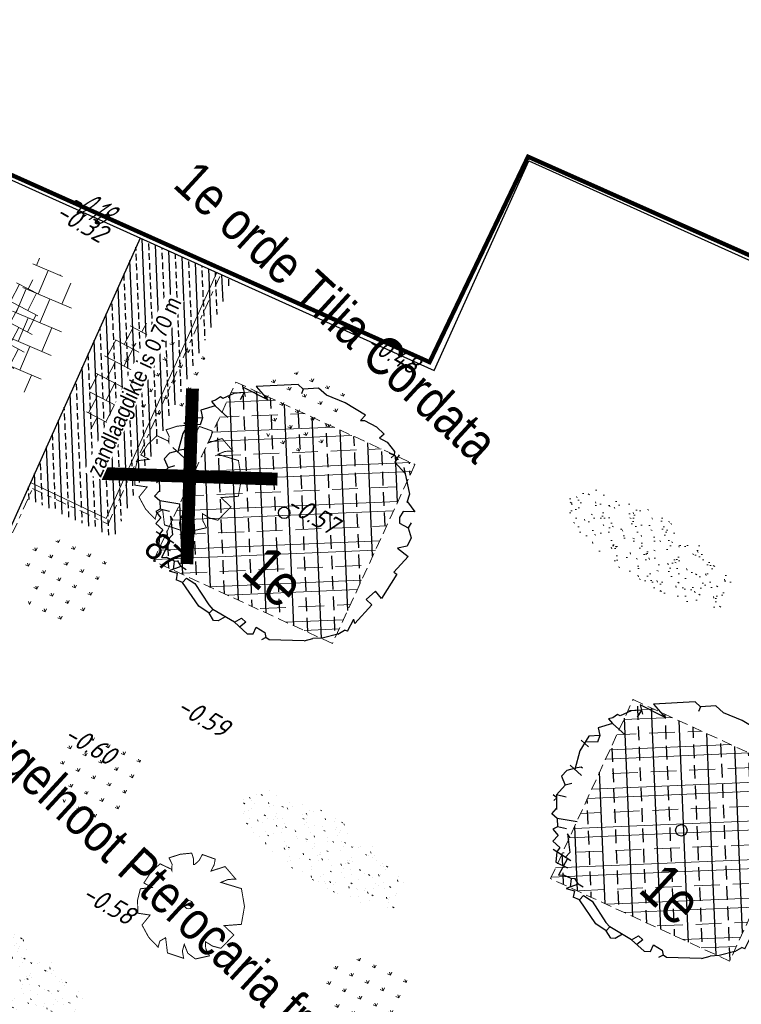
# Model space of a CAD drawing. Header units: metres. Extents: x 111546 to 149831, y 498798 to 507863.
# Tile 391 of 656: x 112040 to 112057, y 501468 to 501491. Entities that reach past the tile are written whole.
import ezdxf
from ezdxf.enums import TextEntityAlignment as Align

# ---------------------------------------------------------------- set-up
doc = ezdxf.new("R2010")
doc.units = ezdxf.units.M
for name, pattern in [('ACAD_ISO06W100', [36, 24, -3, 0, -3, 0, -3, 0, -3]), ('DASHDOT', [25.4, 12.7, -6.35, 0, -6.35]), ('DASHED', [19.05, 12.7, -6.35])]:
    doc.linetypes.add(name, pattern=pattern)
for name, color, linetype in [('0-bs-hoogte dorpel', 130, 'Continuous'), ('0-hoogte mv-bestaand', 253, 'Continuous'), ('0-werkgrens', 210, 'FENCELINE1'), ('1-ontgraven teelaarde tbv aanbrengen cunet', 252, 'DASHED'), ('1-ontgraven teelaarde tbv grondverbetering bomen', 153, 'Continuous'), ('3-vw-band-gazonband', 112, 'ACAD_ISO06W100'), ('3-vw-band-ob 6x20', 30, 'Continuous'), ('3-vw-HV-304010-Opbreken tegels-opp', 150, 'AI-KADASTRAAL'), ('4-nw-boom tekst', 7, 'Continuous'), ('4-vw-kappen bomen', 20, 'Continuous'), ('B01_HOOFDGEBOUW', 1, 'Continuous'), ('Q26_BOOM', 252, 'Continuous')]:
    doc.layers.add(name, color=color, linetype=linetype)
for name, color, linetype, lineweight in [('3-nw-arcering-trottoir', 2, 'Continuous', 15), ('3-nw-band-ob 10x20', 7, 'Continuous', 13), ('3-nw-band-ob 10x20-achterkant', 7, 'DASHDOT', 13), ('3-vw-verharding', 3, 'Continuous', 15), ('4-bs-gras', 253, 'Continuous', 9), ('4-nw materiaalscheiding-groen', 210, 'DASHED', 13), ('4-nw-boom 1e grootte', 7, 'Continuous', 35), ('4-nw-gazon', 7, 'Continuous', 5), ('4-nw-grondverbetering moerige grond', 94, 'Continuous', 15), ('4-vw-boomnummer-te verwijderen bomen', 20, 'Continuous', 35), ('4-vw-te kappen bomen', 190, 'Continuous', 5)]:
    doc.layers.add(name, color=color, linetype=linetype, lineweight=lineweight)
doc.layers.add('3-nw-menggranulaat', color=7, linetype='Continuous', lineweight=13, true_color=0xebebeb)
doc.styles.get("Standard").update_dxf_attribs({"font": 'isocp-ie.shx'})
doc.styles.add('veysel', font='isocp-ie.shx', dxfattribs={"height": 0.1})
doc.styles.add('Zaanstad', font='ARIALN.TTF')
doc.styles.add('Zaanstad 1-200 2.5mm', font='ARIALN.TTF', dxfattribs={"height": 0.5})
doc.linetypes.add('AI-KADASTRAAL', pattern='A,5.5,-2,["K",Standard,S=1.8,R=0,X=0,Y=-0.9],-2,5.5,-2,[5,NLCS.SHX,S=0.75,R=0,X=0,Y=0],-2', length=19)
doc.linetypes.add('FENCELINE1', pattern='A,6.35,-2.54,[133,ltypeshp.shx,S=2.54,R=0,X=-2.54,Y=0],-2.54,25.4', length=36.83)
pattern_1 = [(294.51638, (112010.33835, 501946.37295), (-0.2375469, -0.6359021), [0.4, -0.56]), (294.51638, (112010.27896, 501946.21397), (-0.2375469, -0.6359021), [0.16, -0.8]), (294.51638, (112010.49732, 501946.31356), (-0.2375469, -0.6359021), [0.16, -0.8])]
pattern_2 = [(92.41437, (111779.7938, 501456.31576), (-0.6344363, -0.0267502), []), (92.41437, (111780.0976, 501456.64635), (-0.6344363, -0.0267502), [0.3175, -0.15875])]

# ---------------------------------------------------------------- blocks, each defined once
blk = doc.blocks.new('Q26')
at = {"linetype": 'Continuous', "lineweight": 20, "const_width": 0.0225}
blk.add_lwpolyline([(0.757, 0.516), (1.237, 0.371), (1.308, -0.046), (1.235, -0.463), (0.83, -0.494), (1.061, -0.711), (0.757, -1.022), (0.565, -0.971), (0.395, -0.867), (0.404, -1.032), (0.49, -1.198), (0.163, -1.271), (-0.015, -1.136), (-0.097, -0.929), (-0.141, -1.084), (-0.112, -1.255), (-0.489, -1.131), (-0.532, -0.774), (-0.668, -0.854), (-0.707, -0.996), (-0.927, -0.766), (-1.083, -0.479), (-0.894, -0.246), (-1.181, -0.203), (-1.187, 0.104), (-1.122, 0.367), (-0.847, 0.398), (-1.04, 0.503), (-0.879, 0.749), (-0.663, 0.95), (-0.402, 0.826), (-0.388, 0.795), (-0.382, 0.942), (-0.452, 1.088), (-0.194, 1.172), (0.076, 1.199), (0.118, 1.07), (0.119, 0.935), (0.148, 0.935), (0.252, 1.031), (0.325, 1.167), (0.626, 1.059), (0.6, 0.925), (0.525, 0.78), (0.856, 0.885), (1.105, 0.593), (0.924, 0.584)], close=True, dxfattribs=at)
at = {"linetype": 'Continuous', "lineweight": 20}
blk.add_circle((0.001, -0.001), 0.0983, dxfattribs=at)
blk = doc.blocks.new('tgls')
at = {"linetype": 'Continuous'}
for p, q in [((-1.018, -0.663), (-1.018, 0.575)), ((-0.418, -0.668), (-0.418, 0.573)), ((0.182, -0.673), (0.182, 0.57)), ((0.782, -0.678), (0.782, 0.568)), ((-1.018, 0.329), (-1.552, 0.329)), ((0.182, 0.329), (-0.418, 0.329)), ((1.218, 0.329), (0.782, 0.329)), ((-1.618, 0.029), (-1.635, 0.029)), ((-1.618, -0.658), (-1.618, 0.09)), ((-0.418, 0.029), (-1.018, 0.029)), ((0.782, 0.029), (0.182, 0.029)), ((-1.018, -0.271), (-1.618, -0.271)), ((0.182, -0.271), (-0.418, -0.271)), ((1.382, -0.271), (0.782, -0.271)), ((1.382, -0.682), (1.382, -0.248)), ((-1.618, -0.571), (-1.803, -0.571)), ((-0.418, -0.571), (-1.018, -0.571)), ((0.782, -0.571), (0.182, -0.571)), ((1.473, -0.571), (1.382, -0.571))]:
    blk.add_line(p, q, dxfattribs=at)
blk = doc.blocks.new('4-boom 1e grootte')
at = {"lineweight": 30}
for p, q in [((-0.69, 2.85), (-1.129, 2.685)), ((-0.141, 2.96), (-0.69, 2.85)), ((-0.141, 2.96), (-0.141, 2.791)), ((-0.141, 2.791), (-0.082, 2.854)), ((-0.082, 2.854), (0.229, 2.932)), ((0.229, 2.932), (0.476, 2.932)), ((0.476, 2.932), (0.462, 2.786)), ((0.462, 2.786), (0.543, 2.812)), ((0.543, 2.812), (0.654, 2.836)), ((0.654, 2.836), (0.929, 2.795)), ((0.929, 2.795), (0.984, 2.726)), ((1.061, 2.816), (1.101, 2.616)), ((-1.376, 2.685), (-1.623, 2.424)), ((-1.129, 2.685), (-1.376, 2.685)), ((0.984, 2.726), (0.874, 2.685)), ((0.984, 2.726), (0.97, 2.63)), ((0.984, 2.726), (1.121, 2.713)), ((1.101, 2.616), (1.459, 2.587)), ((1.34, 2.671), (1.862, 2.301)), ((-1.788, 2.424), (-2.474, 1.725)), ((-1.623, 2.424), (-1.788, 2.424)), ((-1.623, 2.424), (-1.582, 2.315)), ((1.862, 2.301), (1.944, 2.109)), ((1.944, 2.109), (1.944, 2.136)), ((1.944, 2.136), (1.944, 2.109)), ((1.944, 2.136), (2.232, 2.081)), ((2.232, 2.081), (2.027, 1.903)), ((2.027, 1.903), (2.054, 1.738)), ((-2.063, 1.681), (-2.694, 1.505)), ((-2.474, 1.725), (-2.063, 1.681)), ((2.054, 1.738), (2.15, 1.642)), ((2.15, 1.642), (2.37, 1.697)), ((2.342, 1.834), (2.37, 1.697)), ((2.37, 1.697), (2.575, 1.574)), ((-2.584, 1.437), (-2.749, 1.258)), ((-2.694, 1.505), (-2.502, 1.382)), ((-2.584, 1.437), (-2.543, 1.244)), ((2.575, 1.574), (2.644, 1.368)), ((-2.749, 1.258), (-2.858, 0.997)), ((2.644, 1.368), (2.507, 1.183)), ((2.507, 1.183), (2.822, 1.203)), ((2.822, 1.203), (2.822, 0.709)), ((-2.927, 0.984), (-2.955, 0.851)), ((-2.858, 0.997), (-2.927, 0.984)), ((-2.872, 0.75), (-3.05, 0.449)), ((-2.955, 0.851), (-3.009, 0.764)), ((-3.009, 0.764), (-2.872, 0.75)), ((-2.474, 0.75), (-2.872, 0.75)), ((2.822, 0.709), (2.905, 0.723)), ((2.905, 0.723), (3.028, 0.064)), ((-2.9, 0.339), (-3.078, 0.16)), ((-3.05, 0.449), (-2.9, 0.339)), ((-2.9, 0.339), (-2.831, 0.188)), ((-3.078, 0.16), (-2.996, -0.238)), ((-2.831, 0.188), (-3.045, 0.001)), ((2.809, 0.092), (2.781, -0.196)), ((3.028, 0.064), (2.809, 0.092)), ((-3.147, -0.032), (-2.913, -0.032)), ((2.781, -0.196), (2.96, -0.196)), ((2.96, -0.196), (2.96, -0.786)), ((-2.996, -0.238), (-2.79, -0.635)), ((-2.941, -0.635), (-2.584, -0.635)), ((-2.817, -0.635), (-2.913, -0.786)), ((-2.721, -0.498), (-2.804, -0.608)), ((-2.68, -0.498), (-2.721, -0.498)), ((-2.913, -0.786), (-2.913, -0.965)), ((2.96, -1.033), (2.877, -0.732)), ((2.96, -0.786), (2.877, -0.732)), ((-2.913, -0.965), (-2.707, -1.061)), ((-2.625, -0.924), (-2.707, -1.061)), ((-2.707, -1.061), (-2.707, -1.363)), ((2.836, -1.239), (2.891, -1.061)), ((2.96, -1.033), (2.891, -1.061)), ((-2.502, -1.253), (-2.707, -1.363)), ((-2.707, -1.363), (-2.474, -1.61)), ((2.836, -1.239), (2.63, -1.555)), ((-2.653, -1.404), (-2.762, -1.418)), ((-2.653, -1.404), (-2.666, -1.5)), ((-2.488, -1.761), (-2.488, -1.595)), ((-1.925, -1.5), (-2.323, -1.761)), ((2.63, -1.555), (2.479, -1.706)), ((-2.323, -1.761), (-2.488, -1.761)), ((-2.323, -1.761), (-2.186, -1.898)), ((-1.994, -1.788), (-2.186, -1.898)), ((2.37, -1.884), (2.479, -1.706)), ((-2.186, -1.898), (-2.227, -2.008)), ((-2.227, -2.008), (-2.035, -2.035)), ((-2.035, -2.035), (-2.035, -2.213)), ((-1.788, -1.884), (-1.898, -1.857)), ((-1.898, -1.857), (-1.569, -2.145)), ((2.37, -1.884), (1.752, -2.419)), ((-2.035, -2.213), (-1.816, -2.213)), ((-1.418, -2.268), (-1.898, -2.351)), ((-1.816, -2.213), (-1.802, -2.337)), ((-1.569, -2.145), (-1.569, -2.294)), ((-1.513, -2.285), (-1.404, -2.707)), ((-1.802, -2.337), (-1.651, -2.529)), ((-1.651, -2.529), (-1.363, -2.447)), ((-1.061, -2.515), (-1.129, -2.57)), ((-1.075, -2.502), (-1.061, -2.515)), ((-1.061, -2.515), (-0.924, -2.557)), ((0.874, -2.666), (0.929, -2.488)), ((0.929, -2.488), (1.066, -2.488)), ((1.066, -2.488), (1.039, -2.666)), ((1.327, -2.406), (1.56, -2.364)), ((1.382, -2.57), (1.327, -2.406)), ((1.56, -2.364), (1.656, -2.433)), ((1.656, -2.433), (1.615, -2.543)), ((1.752, -2.419), (1.656, -2.433)), ((-1.404, -2.707), (-1.322, -2.625)), ((-1.322, -2.625), (-1.198, -2.584)), ((-1.129, -2.57), (-1.198, -2.584)), ((-1.129, -2.57), (-1.014, -2.729)), ((-0.924, -2.557), (-1.061, -2.817)), ((-1.061, -2.817), (-0.88, -2.728)), ((-0.786, -2.529), (-0.924, -2.557)), ((-0.88, -2.728), (-0.8, -2.858)), ((-0.649, -2.666), (-0.416, -2.625)), ((-0.649, -2.804), (-0.649, -2.666)), ((-0.416, -2.625), (0.16, -2.776)), ((0.874, -2.666), (0.298, -2.79)), ((0.628, -2.719), (0.572, -2.9)), ((0.874, -2.666), (1.272, -2.666)), ((1.272, -2.666), (1.382, -2.57)), ((-0.649, -2.804), (-0.8, -2.858)), ((0.009, -2.954), (-0.649, -2.804)), ((0.298, -2.913), (0.009, -2.954)), ((0.16, -2.776), (0.298, -2.79)), ((0.298, -2.79), (0.298, -2.913)), ((0.49, -2.968), (0.298, -2.913)), ((0.572, -2.9), (0.49, -2.968))]:
    blk.add_line(p, q, dxfattribs=at)
blk.add_circle((0, 0), 0.134, dxfattribs=at)
at = {"layer": '4-nw materiaalscheiding-groen', "color": 7, "style": 'Zaanstad'}
blk.add_text(' 1e', height=1, dxfattribs=at).set_placement((-0.122, -1.744))
at = {"layer": '4-nw-boom tekst', "style": 'Zaanstad'}
blk.add_attdef('BOOMSOORT', text='', height=0.9, dxfattribs=at).set_placement((2.842, 1.834), align=Align.BOTTOM_LEFT)

msp = doc.modelspace()

# ---------------------------------------------------------------- hatches: boundary and pattern name
at = {"layer": '1-ontgraven teelaarde tbv aanbrengen cunet', "ltscale": 10}
h = msp.add_hatch(dxfattribs=at)
h.set_pattern_fill('ANSI33', color=256, scale=0.047949, angle=90)
h.set_pattern_definition([(92.41437, (112558.95048, 501470.19482), (-0.30420793, -0.01282654), []), (92.41437, (112559.09617, 501470.35334), (-0.30420793, -0.01282654), [0.15223911, -0.07611955])])
h.paths.add_polyline_path([(112042.901, 501486.1339), (112045.0727, 501485.1551), (112042.2909, 501479.1479), (112040.1923, 501480.0882)])
at = {"layer": '1-ontgraven teelaarde tbv grondverbetering bomen', "ltscale": 10}
h = msp.add_hatch(dxfattribs=at)
h.set_pattern_fill('ANSI33', color=256, scale=0.1, angle=90)
h.set_pattern_definition(pattern_2)
h.paths.add_polyline_path([(112054.407, 501475.3627), (112058.585, 501473.4381), (112056.6604, 501469.2601), (112052.4824, 501471.1846)])
at = {"layer": '3-nw-arcering-trottoir'}
h = msp.add_hatch(dxfattribs=at)
h.set_pattern_fill('AVH-TEGEL_300X300_HALFST', color=256, scale=1.5, angle=402.41713, style=0, pattern_type=2)
h.set_pattern_definition([(62.440611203, (-273301.7128, 832997.25011), (0.00873085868, 0.50303953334), [0.45, -0.45]), (152.4406112, (-273301.7128, 832997.2501), (-0.2082005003, -0.3989392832), [])])
edge = h.paths.add_edge_path()
edge.add_ellipse((112039.7834, 501483.8884), major_axis=(0.598, 1.2732), ratio=0.3958479, start_angle=0, end_angle=360)
h = msp.add_hatch(dxfattribs=at)
h.set_pattern_fill('AVH-TEGEL_300X300_HALFST', color=256, scale=1.5, angle=402.41713, style=0, pattern_type=2)
h.set_pattern_definition([(62.440611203, (-273299.06065, 832996.24307), (0.00873085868, 0.50303953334), [0.45, -0.45]), (152.4406112, (-273299.06065, 832996.24307), (-0.2082005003, -0.3989392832), [])])
edge = h.paths.add_edge_path()
edge.add_ellipse((112042.4356, 501482.8813), major_axis=(0.598, 1.2732), ratio=0.3958479, start_angle=0, end_angle=360)
at = {"layer": '3-nw-menggranulaat', "ltscale": 0.02}
h = msp.add_hatch(color=256, dxfattribs=at)
h.dxf.hatch_style = 1
edge = h.paths.add_edge_path()
edge.add_arc((112001.698, 501254.9293), 191.0978, 65.157628, 68.54918, ccw=False)
edge.add_arc((112051.5937, 501362.7078), 72.3301, 58.728744, 65.15638, ccw=False)
edge.add_arc((112051.9885, 501363.7727), 71.2153, 53.128423, 58.555518, ccw=False)
edge.add_arc((112109.7502, 501439.076), 23.7066, 230.65127, 256.57782)
edge.add_line((112104.2473, 501416.0169), (112103.2894, 501419.9684))
edge.add_arc((112112.977, 501444.7965), 26.6512, 237.88147, 248.68499, ccw=False)
edge.add_arc((112164.7613, 501522.5479), 120.0615, 234.033446, 236.678612, ccw=False)
edge.add_arc((112059.1446, 501375.1409), 61.2836, 55.054594, 58.728773)
edge.add_arc((112051.5933, 501362.7072), 75.8308, 58.728773, 65.156409)
edge.add_arc((112001.698, 501254.9293), 194.5978, 65.157628, 68.549965)
edge.add_arc((110702.9936, 497927.1044), 3766.8587, 68.6746807, 68.8977944)
edge.add_arc((112177.1944, 501730.1081), 311.9351, 242.796586, 247.770921, ccw=False)
edge.add_arc((112034.708, 501452.9589), 0.305, 164.6922, 247.8295, ccw=False)
edge.add_line((112034.4139, 501453.0394), (112034.5326, 501453.2655))
edge.add_line((112034.5326, 501453.2655), (112031.5168, 501454.8335))
edge.add_line((112031.5168, 501454.8335), (112031.0519, 501453.9907))
edge.add_arc((112030.7892, 501454.1356), 0.3, 231.13017, 331.11964, ccw=False)
edge.add_line((112030.6009, 501453.902), (112028.9217, 501455.2555))
edge.add_arc((112008.6918, 501427.6832), 34.1977, 53.73245, 61.20333)
edge.add_arc((112196.9704, 501771.6456), 357.9235, 232.750083, 241.314196, ccw=False)
edge.add_arc((111980.5292, 501486.9543), 0.3, 141.9463, 226.27403, ccw=False)
edge.add_line((111980.293, 501487.1392), (111980.4168, 501487.2974))
edge.add_line((111980.4168, 501487.2974), (111977.7245, 501489.3714))
edge.add_line((111977.7245, 501489.3714), (111977.5962, 501489.2129))
edge.add_arc((111977.3591, 501489.3967), 0.3, 231.9463, 322.22415, ccw=False)
edge.add_arc((112183.8463, 501755.0102), 336.7335, 231.040572, 232.138425, ccw=False)
edge.add_arc((112182.5932, 501757.506), 337.8959, 220.566267, 231.471905, ccw=False)
edge.add_line((111925.9091, 501537.7631), (111924.814, 501538.9138))
edge.add_line((111924.814, 501538.9138), (111924.2688, 501539.4794))
edge.add_line((111924.2688, 501539.4794), (111923.5727, 501540.1514))
edge.add_line((111923.5727, 501540.1514), (111923.062, 501540.6079))
edge.add_line((111923.062, 501540.6079), (111921.6684, 501541.8303))
edge.add_line((111921.6684, 501541.8303), (111920.9772, 501542.4758))
edge.add_line((111920.9772, 501542.4758), (111919.1418, 501544.1465))
edge.add_line((111919.1418, 501544.1465), (111913.4894, 501549.4428))
edge.add_line((111913.4894, 501549.4428), (111910.022, 501552.7518))
edge.add_arc((111923.8992, 501567.7123), 20.4057, 215.1917, 227.15117, ccw=False)
edge.add_line((111907.2231, 501555.9522), (111906.5301, 501556.9348))
edge.add_line((111906.5301, 501556.9348), (111901.6864, 501564.2844))
edge.add_arc((111902.3519, 501564.7283), 0.8, 131.72399, 213.70598, ccw=False)
edge.add_line((111901.8195, 501565.3254), (111902.7886, 501566.1896))
edge.add_line((111902.7886, 501566.1896), (111900.5994, 501568.6589))
edge.add_line((111900.5994, 501568.6589), (111900.1549, 501568.2625))
edge.add_arc((111899.6225, 501568.8596), 0.8, 216.71707, 311.72399, ccw=False)
edge.add_line((111898.9812, 501568.3813), (111897.54, 501570.3136))
edge.add_arc((111772.2737, 501477.014), 156.1937, 36.679082, 48.164313)
edge.add_line((111876.4543, 501593.3878), (111874.8319, 501591.4998))
edge.add_arc((111771.4048, 501476.2953), 154.8201, 36.700144, 48.083473, ccw=False)
edge.add_line((111895.5355, 501568.8199), (111898.8593, 501564.0338))
edge.add_line((111898.8593, 501564.0338), (111905.3584, 501554.1339))
edge.add_line((111905.3584, 501554.1339), (111906.9046, 501552.4156))
edge.add_line((111906.9046, 501552.4156), (111913.78, 501545.912))
edge.add_arc((111912.8891, 501544.9653), 1.3, -43.26018, 46.73982, ccw=False)
edge.add_line((111913.8359, 501544.0744), (111913.7325, 501543.9646))
edge.add_line((111913.7325, 501543.9646), (111915.8445, 501541.9772))
edge.add_line((111915.8445, 501541.9772), (111915.9441, 501542.0831))
edge.add_arc((111916.8908, 501541.1922), 1.3, 47.69038, 136.73982, ccw=False)
edge.add_line((111917.7659, 501542.1535), (111919.3503, 501540.7113))
edge.add_line((111919.3503, 501540.7113), (111920.0576, 501540.0508))
edge.add_line((111920.0576, 501540.0508), (111921.471, 501538.811))
edge.add_line((111921.471, 501538.811), (111921.9389, 501538.3928))
edge.add_line((111921.9389, 501538.3928), (111922.5707, 501537.7827))
edge.add_line((111922.5707, 501537.7827), (111923.0807, 501537.2536))
edge.add_line((111923.0807, 501537.2536), (111924.129, 501536.1523))
edge.add_arc((112182.606, 501757.5182), 340.3135, 220.57754, 231.46588)
edge.add_arc((112197.293, 501772.0462), 360.8357, 231.07875, 241.303034)
edge.add_arc((112007.7091, 501426.1344), 33.6227, 49.73343, 60.96455, ccw=False)
edge.add_arc((112028.8645, 501451.2589), 0.7839, -83.36949, 42.65398, ccw=False)
edge.add_line((112028.955, 501450.4803), (112031.5441, 501448.28))
edge.add_line((112031.5441, 501448.28), (112031.8857, 501448.6756))
edge.add_arc((112033.171, 501447.5628), 1.7, 62.97169, 139.11462, ccw=False)
edge.add_arc((112177.1547, 501730.0166), 315.3354, 242.989412, 247.77186)
edge.add_arc((110974.1351, 498626.0188), 3013.6949, 68.6444967, 68.9242664, ccw=False)
edge = h.paths.add_edge_path()
edge.add_line((112111.9121, 501441.0392), (112112.1191, 501440.9125))
edge.add_line((112112.1191, 501440.9125), (112110.4333, 501438.1575))
edge.add_line((112110.4333, 501438.1575), (112110.375, 501438.2061))
edge.add_arc((112108.6256, 501435.7054), 3.0518, 55.02503, 92.90173)
edge.add_arc((112109.2258, 501423.8652), 14.9073, 92.90173, 99.23873)
edge.add_arc((112100.3974, 501478.1406), 40.0815, 269.48073, 279.23873, ccw=False)
edge.add_arc((112100.3155, 501469.1003), 31.0408, 252.56044, 269.48073, ccw=False)
edge.add_arc((112170.1164, 501691.2975), 263.9437, 245.240897, 252.560441, ccw=False)
edge.add_line((112059.5757, 501451.6164), (112050.7963, 501455.6654))
edge.add_line((112050.7963, 501455.6654), (112047.4499, 501457.2685))
edge.add_arc((112190.023, 501757.5748), 332.4319, 243.111802, 244.603553, ccw=False)
edge.add_arc((112039.3202, 501460.3675), 0.8, 63.2445, 152.48679)
edge.add_line((112038.6106, 501460.7371), (112037.8612, 501459.2982))
edge.add_line((112037.8612, 501459.2982), (112034.9344, 501460.8226))
edge.add_line((112034.9344, 501460.8226), (112035.6742, 501462.2431))
edge.add_arc((112034.9647, 501462.6126), 0.8, 332.48762, 420.59381)
edge.add_arc((112275.291, 501908.2182), 505.4817, 235.788916, 241.662589, ccw=False)
edge.add_line((111991.0872, 501490.1991), (111991.0604, 501489.3846))
edge.add_line((111991.0604, 501489.3846), (111990.3902, 501488.4659))
edge.add_line((111990.3902, 501488.4659), (111990.2041, 501488.6082))
edge.add_line((111990.2041, 501488.6082), (111990.0793, 501488.4452))
edge.add_line((111990.0793, 501488.4452), (111977.7692, 501497.8639))
edge.add_line((111977.7692, 501497.8639), (111977.565, 501498.0276))
edge.add_line((111977.565, 501498.0276), (111978.095, 501498.6415))
edge.add_line((111978.095, 501498.6415), (111979.39, 501499.3726))
edge.add_arc((111997.1799, 501521.5675), 28.4446, 224.07846, 231.28689, ccw=False)
edge.add_arc((112011.2297, 501537.5601), 49.6925, 220.73376, 226.05653, ccw=False)
edge.add_arc((112004.0606, 501531.3864), 40.2315, 216.40767, 220.73376, ccw=False)
edge.add_arc((111935.6825, 501480.9596), 44.7298, 36.40767, 46.82882)
edge.add_line((111966.2858, 501513.5816), (111959.0785, 501520.3429))
edge.add_arc((111919.1455, 501479.1951), 57.3392, 45.858344, 48.741754)
edge.add_arc((111890.7668, 501446.8448), 100.3729, 48.741754, 56.755786)
edge.add_arc((111976.1671, 501575.8307), 54.3253, 222.88148, 236.00412, ccw=False)
edge.add_arc((112182.606, 501757.5182), 329.3135, 218.703715, 221.603545, ccw=False)
edge.add_line((111925.6131, 501551.6007), (111920.7591, 501557.616))
edge.add_arc((111461.8769, 501177.7845), 595.6885, 39.6156525, 41.2763376)
edge.add_arc((111908.9574, 501570.2273), 0.8, 41.27634, 131.66159)
edge.add_line((111908.4257, 501570.825), (111908.1369, 501570.568))
edge.add_line((111908.1369, 501570.568), (111905.8768, 501573.1081))
edge.add_line((111905.8768, 501573.1081), (111906.175, 501573.3734))
edge.add_arc((111905.6432, 501573.9711), 0.8, 311.66159, 401.75791)
edge.add_arc((111461.8769, 501177.7845), 595.6885, 41.757908, 42.8449809)
edge.add_line((111898.6335, 501582.8629), (111897.607, 501581.9109))
edge.add_line((111897.607, 501581.9109), (111894.0227, 501585.7427))
edge.add_line((111894.0227, 501585.7427), (111895.0401, 501586.7032))
edge.add_arc((111980.691, 501669.1707), 118.899, 222.95778, 223.915217, ccw=False)
edge.add_arc((112803.4011, 502423.9206), 1235.3633, 220.7094983, 222.5739803, ccw=False)
edge.add_line((111866.9632, 501618.1869), (111868.8255, 501619.8336))
edge.add_arc((112774.578, 502398.8635), 1194.6862, 220.6985415, 222.6242771)
edge.add_arc((111460.9003, 501176.9176), 599.4937, 39.6184709, 43.5335799, ccw=False)
edge.add_line((111922.6949, 501559.1981), (111927.5614, 501553.1673))
edge.add_arc((112098.3634, 501688.0234), 217.6223, 218.292712, 220.747944)
edge.add_line((111933.4953, 501545.9742), (111937.5449, 501541.2959))
edge.add_arc((111972.5269, 501571.5771), 46.2676, 220.8802, 236.75579)
edge.add_arc((111890.7668, 501446.8448), 102.8729, 48.741754, 56.755786, ccw=False)
edge.add_arc((111919.1455, 501479.1951), 59.8392, 45.878833, 48.741754, ccw=False)
edge.add_line((111960.8042, 501522.1518), (111967.9962, 501515.4049))
edge.add_arc((111935.6825, 501480.9596), 47.2298, 36.40767, 46.82882, ccw=False)
edge.add_arc((112004.0606, 501531.3864), 37.7315, 216.40767, 220.73376)
edge.add_arc((112011.2297, 501537.5601), 47.1925, 220.73376, 226.10946)
edge.add_arc((111997.1799, 501521.5675), 25.9446, 223.98411, 233.56858)
edge.add_line((111981.7724, 501500.6933), (111991.3844, 501493.8705))
edge.add_arc((112275.291, 501908.2182), 502.2817, 235.581477, 241.662589)
edge.add_line((112036.8764, 501466.1261), (112048.8348, 501460.1532))
edge.add_line((112048.8348, 501460.1532), (112052.1577, 501458.5615))
edge.add_line((112052.1577, 501458.5615), (112060.9159, 501454.5222))
edge.add_arc((112170.1164, 501691.2975), 260.7437, 245.240897, 252.560441)
edge.add_arc((112100.3155, 501469.1003), 27.8408, 252.56044, 257.84744)
edge.add_line((112094.4546, 501441.8834), (112094.9128, 501441.7597))
edge.add_arc((112099.9286, 501461.9459), 20.8, 256.04601, 272.71497)
edge.add_line((112100.9139, 501441.1693), (112103.5978, 501441.3677))
at = {"layer": '3-vw-HV-304010-Opbreken tegels-opp', "ltscale": 0.01}
h = msp.add_hatch(dxfattribs=at)
h.set_pattern_fill('GOST_GLASS', color=256, scale=0.08)
h.set_pattern_definition(pattern_1)
h.paths.add_polyline_path([(112041.0181, 501486.8984), (112041.9998, 501486.1862), (112042.7325, 501486.6992), (112041.7509, 501487.4115)], flags=9)
h = msp.add_hatch(dxfattribs=at)
h.set_pattern_fill('GOST_GLASS', color=256, scale=0.08)
h.set_pattern_definition(pattern_1)
h.paths.add_polyline_path([(112042.7096, 501478.818), (112043.5609, 501478.0298), (112044.2373, 501478.7604), (112043.386, 501479.5486)], flags=9)
at = {"layer": '4-bs-gras'}
h = msp.add_hatch(dxfattribs=at)
h.set_pattern_fill('AGR-KRUIDEN', color=256, scale=0.04, pattern_type=2)
h.set_pattern_definition([(110.0468, (112022.00535, 501471.2137), (-0.3626612, 0.1687508), [0.075, -0.4906854]), (65.0468, (112022.00535, 501471.2137), (-0.362661, 0.168751), [0.075, -0.325]), (155.0468, (112022.00535, 501471.2137), (-0.168751, -0.362661), [0.075, -0.325])])
h.paths.add_polyline_path([(112044.4213, 501483.4085), (112043.7044, 501484.0006), (112043.0497, 501483.7617), (112042.4765, 501483.7567), (112042.4853, 501482.746), (112042.7864, 501481.921), (112043.7164, 501481.9776), (112044.1517, 501482.4829), (112044.3383, 501482.6832)])
h = msp.add_hatch(dxfattribs=at)
h.set_pattern_fill('AGR-KRUIDEN', color=256, scale=0.04, pattern_type=2)
h.set_pattern_definition([(110.0468, (112025.26245, 501470.35922), (-0.3626612, 0.1687508), [0.075, -0.4906854]), (65.0468, (112025.26245, 501470.35922), (-0.362661, 0.168751), [0.075, -0.325]), (155.0468, (112025.26245, 501470.35922), (-0.168751, -0.362661), [0.075, -0.325])])
h.paths.add_polyline_path([(112047.6784, 501482.554), (112046.9615, 501483.1461), (112046.3068, 501482.9072), (112045.7336, 501482.9022), (112045.7424, 501481.8915), (112046.0435, 501481.0665), (112046.9735, 501481.1231), (112047.4088, 501481.6284), (112047.5954, 501481.8287)])
h = msp.add_hatch(dxfattribs=at)
h.set_pattern_fill('AGR-KRUIDEN', color=256, scale=0.04, pattern_type=2)
h.set_pattern_definition([(110.0468, (112019.69925, 501466.44072), (-0.3626612, 0.1687508), [0.075, -0.4906854]), (65.0468, (112019.69925, 501466.4407), (-0.362661, 0.168751), [0.075, -0.325]), (155.0468, (112019.69925, 501466.4407), (-0.168751, -0.362661), [0.075, -0.325])])
h.paths.add_polyline_path([(112042.1152, 501478.6355), (112041.3983, 501479.2276), (112040.7436, 501478.9887), (112040.1704, 501478.9837), (112040.1792, 501477.973), (112040.4803, 501477.148), (112041.4103, 501477.2046), (112041.8456, 501477.7099), (112042.0322, 501477.9102)])
h = msp.add_hatch(dxfattribs=at)
h.set_pattern_fill('AGR-KRUIDEN', color=256, scale=0.04, pattern_type=2)
h.set_pattern_definition([(110.0468, (112020.50622, 501461.81895), (-0.3626612, 0.1687508), [0.075, -0.4906854]), (65.0468, (112020.50622, 501461.81895), (-0.362661, 0.168751), [0.075, -0.325]), (155.0468, (112020.50622, 501461.81895), (-0.168751, -0.362661), [0.075, -0.325])])
h.paths.add_polyline_path([(112042.9222, 501474.0137), (112042.2053, 501474.6058), (112041.5505, 501474.3669), (112040.9774, 501474.3619), (112040.9862, 501473.3512), (112041.2872, 501472.5263), (112042.2173, 501472.5829), (112042.6526, 501473.0882), (112042.8392, 501473.2885)])
h = msp.add_hatch(dxfattribs=at)
h.set_pattern_fill('AGR-KRUIDEN', color=256, scale=0.04, pattern_type=2)
h.set_pattern_definition([(110.0468, (112026.71998, 501456.6784), (-0.3626612, 0.1687508), [0.075, -0.4906854]), (65.0468, (112026.72, 501456.6784), (-0.362661, 0.168751), [0.075, -0.325]), (155.0468, (112026.72, 501456.6784), (-0.168751, -0.362661), [0.075, -0.325])])
h.paths.add_polyline_path([(112049.1359, 501468.8731), (112048.4191, 501469.4653), (112047.7643, 501469.2263), (112047.1911, 501469.2213), (112047.2, 501468.2107), (112047.501, 501467.3857), (112048.4311, 501467.4423), (112048.8663, 501467.9476), (112049.053, 501468.1479)])
at = {"layer": '4-nw-gazon', "ltscale": 0.1}
h = msp.add_hatch(dxfattribs=at)
h.set_pattern_fill('AGR-GRAS_GAZON', color=256, scale=0.25, angle=-218.21573, pattern_type=2)
h.set_pattern_definition([(136.69864, (111943.6825, 501446.695), (-0.4729937, -0.0925503), [0, -0.38, 0, -0.425, 0, -0.40625]), (106.69864, (111943.6825, 501446.695), (-0.7671915, 0.3239688), [0, -0.205, 0, -0.3425, 0, -0.13125]), (66.69864, (111943.73166, 501446.39146), (-0.1258516, 0.7682974), [0, -0.125, 0, -0.45, 0, -0.5875]), (56.69864, (111943.73166, 501446.39146), (-0.3367354, 0.706791), [0, -0.0625, 0, -0.295, 0, -0.3375]), (150.19864, (111942.84376, 501445.9159), (-0.4136929, -0.1946571), [0.0375, -0.523875]), (109.19864, (111944.72426, 501446.22044), (-0.4399245, 0.1244974), [0.0375, -0.523875])])
edge = h.paths.add_edge_path()
edge.add_ellipse((112054.7957, 501478.8935), major_axis=(-1.937, 1.2338), ratio=0.3346445, start_angle=0, end_angle=360)
h = msp.add_hatch(dxfattribs=at)
h.set_pattern_fill('AGR-GRAS_GAZON', color=256, scale=0.25, angle=-218.21573, pattern_type=2)
h.set_pattern_definition([(136.69864, (111936.0522, 501439.67796), (-0.4729937, -0.0925503), [0, -0.38, 0, -0.425, 0, -0.40625]), (106.69864, (111936.0522, 501439.67796), (-0.7671915, 0.3239688), [0, -0.205, 0, -0.3425, 0, -0.13125]), (66.69864, (111936.10134, 501439.3744), (-0.1258516, 0.7682974), [0, -0.125, 0, -0.45, 0, -0.5875]), (56.69864, (111936.10134, 501439.3744), (-0.3367354, 0.706791), [0, -0.0625, 0, -0.295, 0, -0.3375]), (150.19864, (111935.21345, 501438.89886), (-0.4136929, -0.1946571), [0.0375, -0.523875]), (109.19864, (111937.09395, 501439.2034), (-0.4399245, 0.1244974), [0.0375, -0.523875])])
edge = h.paths.add_edge_path()
edge.add_ellipse((112047.1654, 501471.8765), major_axis=(-1.937, 1.2338), ratio=0.3346445, start_angle=0, end_angle=360)
h = msp.add_hatch(dxfattribs=at)
h.set_pattern_fill('AGR-GRAS_GAZON', color=256, scale=0.25, angle=-218.21573, pattern_type=2)
h.set_pattern_definition([(136.69864, (111928.5651, 501436.9744), (-0.4729937, -0.0925503), [0, -0.38, 0, -0.425, 0, -0.40625]), (106.69864, (111928.5651, 501436.9744), (-0.7671915, 0.3239688), [0, -0.205, 0, -0.3425, 0, -0.13125]), (66.69864, (111928.61427, 501436.67085), (-0.1258516, 0.7682974), [0, -0.125, 0, -0.45, 0, -0.5875]), (56.69864, (111928.6143, 501436.67085), (-0.3367354, 0.706791), [0, -0.0625, 0, -0.295, 0, -0.3375]), (150.19864, (111927.72638, 501436.1953), (-0.4136929, -0.1946571), [0.0375, -0.523875]), (109.19864, (111929.60688, 501436.49982), (-0.4399245, 0.1244974), [0.0375, -0.523875])])
edge = h.paths.add_edge_path()
edge.add_ellipse((112039.6784, 501469.1729), major_axis=(-1.937, 1.2338), ratio=0.3346445, start_angle=0, end_angle=360)
at = {"layer": '4-nw-grondverbetering moerige grond', "ltscale": 0.03}
h = msp.add_hatch(dxfattribs=at)
h.set_pattern_fill('ACO-BETON_IN HET WERK GESTORT', color=256, scale=0.6, pattern_type=2)
h.set_pattern_definition([(2.41510507, (23.7771, -14.195), (-0.0379251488, 0.89920058), []), (2.41510507, (24.356, -14.727), (-0.0379251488, 0.89920058), [0.6, -0.3]), (2.41510507, (23.998, -14.398), (-0.0379251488, 0.89920058), [])])
h.paths.add_polyline_path([(112054.407, 501475.3627), (112058.585, 501473.4381), (112056.6604, 501469.2601), (112052.4824, 501471.1846)])

# ---------------------------------------------------------------- linework, layer by layer
at = {"layer": '3-nw-band-ob 10x20'}
msp.add_lwpolyline([(112035.0739, 501468.664), (112040.3434, 501480.4256), (112042.1078, 501479.5915), (112044.6925, 501485.3265)], dxfattribs=at)
msp.add_lwpolyline([(112035.0739, 501468.664, 0.0117079), (112049.4253, 501461.4227, 0.0116978)], format="xyb", dxfattribs=at)
at = {"layer": '3-nw-band-ob 10x20-achterkant', "ltscale": 0.02}
msp.add_lwpolyline([(112035.2033, 501468.7083), (112040.393, 501480.2916), (112042.1571, 501479.4576), (112044.7836, 501485.2854)], dxfattribs=at)
msp.add_lwpolyline([(112035.2033, 501468.7083, 0.0116399), (112049.4683, 501461.513)], format="xyb", dxfattribs=at)
at = {"layer": '3-vw-band-gazonband', "ltscale": 0.02}
msp.add_arc((112289.7094, 501947.2928), 544.2623, 241.327019, 243.488619, dxfattribs=at)
at = {"layer": '3-vw-band-ob 6x20', "ltscale": 0.05}
msp.add_line((112042.901, 501486.134), (112034.775, 501467.997), dxfattribs=at)
at = {"layer": '4-nw materiaalscheiding-groen', "ltscale": 0.02}
msp.add_lwpolyline([(112054.407, 501475.3627), (112058.585, 501473.4381), (112056.6604, 501469.2601), (112052.4824, 501471.1846)], close=True, dxfattribs=at)
at = {"layer": '4-vw-kappen bomen', "const_width": 0.3}
msp.add_lwpolyline([(112044.1244, 501482.621), (112043.994, 501478.5244), (112044.0592, 501480.5727), (112042.0109, 501480.6379), (112046.1075, 501480.5075)], dxfattribs=at)
at = {"layer": 'B01_HOOFDGEBOUW'}
msp.add_lwpolyline([(112069.368, 501508.047), (112029.372, 501526.073), (112018.912, 501502.863), (112035.335, 501495.462), (112033.118, 501490.543), (112049.768, 501483.039), (112051.974, 501487.934), (112068.371, 501480.544), (112072.086, 501488.788), (112083.297, 501483.736), (112083.375, 501483.911), (112087.015, 501482.27), (112091.802, 501492.893), (112088.168, 501494.531), (112092.143, 501503.351), (112071.446, 501512.679), (112070.237, 501509.996), (112070.242, 501509.994)], dxfattribs=at)

# ---------------------------------------------------------------- block references
at = {"layer": '3-vw-verharding', "rotation": 246.9639662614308}
msp.add_blockref('tgls', (112040.3738, 501483.7837), dxfattribs=at)
at = {"layer": '4-nw-boom 1e grootte'}
ref = msp.add_blockref('4-boom 1e grootte', (112046.2646, 501479.7219), dxfattribs=dict(at, rotation=317.4143730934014))
ref.add_attrib('BOOMSOORT', '1e orde Tilia Cordata', dxfattribs={"layer": '4-nw-boom tekst', "height": 0.9, "rotation": 317.41437, "style": 'Zaanstad'}).set_placement((112043.4548, 501487.1438), align=Align.BOTTOM_LEFT)
ref = msp.add_blockref('4-boom 1e grootte', (112032.153, 501479.1611), dxfattribs=dict(at, rotation=317.4143730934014))
ref.add_attrib('BOOMSOORT', '1e orde Vleugelnoot Pterocaria fraxinifolia', dxfattribs={"layer": '4-nw-boom tekst', "height": 0.9, "rotation": 317.41437, "style": 'Zaanstad'}).set_placement((112035.1359, 501477.5646), align=Align.BOTTOM_LEFT)
ref = msp.add_blockref('4-boom 1e grootte', (112055.5337, 501472.3114), dxfattribs=dict(at, rotation=317.4143730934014))
ref.add_attrib('BOOMSOORT', '1e orde betula pubescens', dxfattribs={"layer": '4-nw-boom tekst', "height": 0.9, "rotation": 317.41437, "style": 'Zaanstad'}).set_placement((112059.7504, 501468.4933), align=Align.BOTTOM_LEFT)
at = {"layer": '4-vw-te kappen bomen'}
msp.add_blockref('Q26', (112043.96, 501480.57), dxfattribs=at)
at = {"layer": 'Q26_BOOM'}
msp.add_blockref('Q26', (112044.03, 501470.58), dxfattribs=at)

# ---------------------------------------------------------------- texts
at = {"layer": '0-bs-hoogte dorpel', "oblique": 25, "width": 0.6}
msp.add_text('-0.18', height=0.6, rotation=330, dxfattribs=at).set_placement((112041.5592, 501486.6349), align=Align.CENTER)
at = {"layer": '0-hoogte mv-bestaand', "style": 'veysel', "oblique": 15}
for s, p in [('-0.32', (112041.4256, 501486.3081)), ('-0.48', (112048.7007, 501483.2531)), ('-0.57', (112046.8162, 501479.4969)), ('-0.59', (112044.2656, 501474.7689)), ('-0.60', (112041.6263, 501474.1219)), ('-0.58', (112042.0565, 501470.397))]:
    msp.add_text(s, height=0.45, rotation=330, dxfattribs=at).set_placement(p, align=Align.CENTER)
at = {"layer": '4-vw-boomnummer-te verwijderen bomen', "style": 'Zaanstad 1-200 2.5mm'}
msp.add_text('87', height=0.65, rotation=317.20492, dxfattribs=at).set_placement((112043.6971, 501479.0308), align=Align.TOP_CENTER)

# ---------------------------------------------------------------- next in the draw order: texts
at = {"layer": '1-ontgraven teelaarde tbv aanbrengen cunet', "linetype": 'Continuous', "ltscale": 0.02, "insert": (112042.8119, 501482.6453), "char_height": 0.376131, "attachment_point": 5, "rotation": 65.29241, "style": 'Zaanstad', "bg_fill": 3, "box_fill_scale": 1.1, "bg_fill_color": 256, "bg_fill_true_color": 13158600, "bg_fill_transparency": 0}
msp.add_mtext('\\A1;zandlaagdikte is 0,70 m', dxfattribs=at)

# ---------------------------------------------------------------- next in the draw order: hatches: boundary and pattern name
at = {"layer": '1-ontgraven teelaarde tbv grondverbetering bomen', "ltscale": 10}
h = msp.add_hatch(dxfattribs=at)
h.set_pattern_fill('ANSI33', color=256, scale=0.1, angle=90)
h.set_pattern_definition(pattern_2)
h.paths.add_polyline_path([(112045.1379, 501482.7732), (112049.3159, 501480.8486), (112047.3914, 501476.6706), (112043.2133, 501478.5952)])
at = {"layer": '4-nw-grondverbetering moerige grond', "ltscale": 0.03}
h = msp.add_hatch(dxfattribs=at)
h.set_pattern_fill('ACO-BETON_IN HET WERK GESTORT', color=256, scale=0.6, pattern_type=2)
h.set_pattern_definition([(2.41510507, (14.508, -6.7844), (-0.0379251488, 0.89920058), []), (2.41510507, (15.08695, -7.3165), (-0.0379251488, 0.89920058), [0.6, -0.3]), (2.41510507, (14.7289, -6.9874), (-0.0379251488, 0.89920058), [])])
h.paths.add_polyline_path([(112045.1379, 501482.7732), (112049.3159, 501480.8486), (112047.3914, 501476.6706), (112043.2133, 501478.5952)])

# ---------------------------------------------------------------- next in the draw order: linework, layer by layer
at = {"layer": '0-werkgrens', "ltscale": 0.1, "const_width": 0.1}
msp.add_lwpolyline([(112032.5637, 501553.2756), (112025.5812, 501536.841), (112032.685, 501532.8243), (112019.1672, 501502.962), (112035.5974, 501495.5653), (112033.2368, 501490.5906), (112049.6576, 501483.2366), (112051.9555, 501488.0314), (112068.2408, 501480.782), (112072.0121, 501488.9327), (112086.9354, 501482.4211)], dxfattribs=at)
at = {"layer": '4-nw materiaalscheiding-groen', "ltscale": 0.02}
msp.add_lwpolyline([(112045.1379, 501482.7732), (112049.3159, 501480.8486), (112047.3914, 501476.6706), (112043.2133, 501478.5952)], close=True, dxfattribs=at)

doc.saveas('drawing.dxf')
